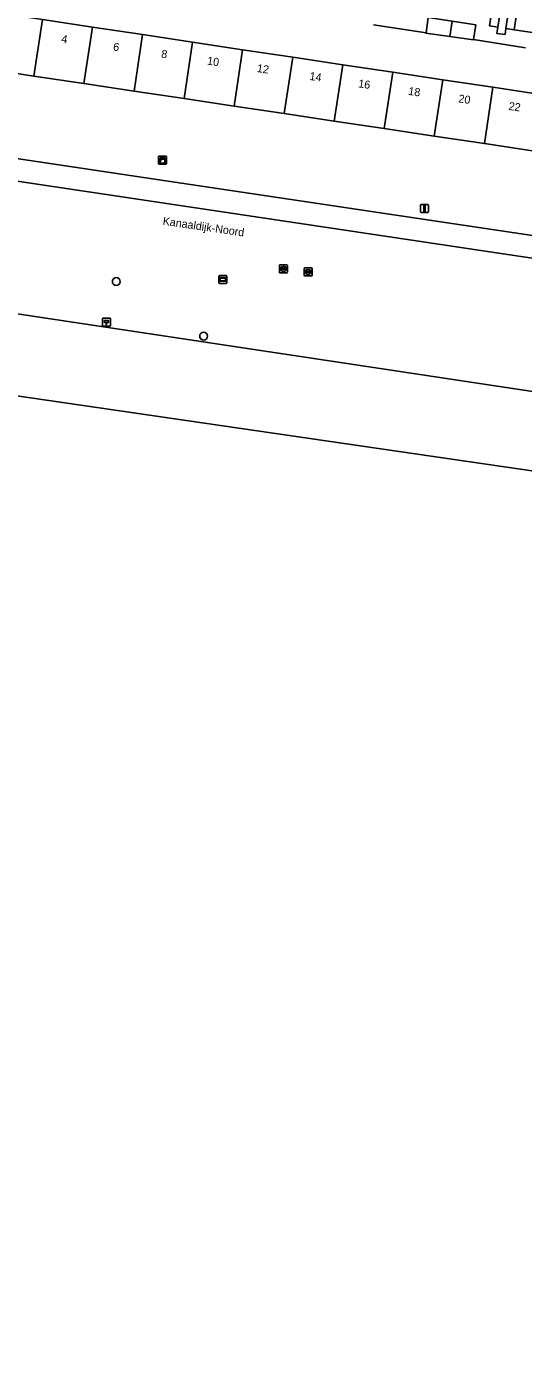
# Model space of a CAD drawing. Extents: x 164148 to 165261, y 382513 to 383432.
# Drawn here: x 164244.2 to 164306.2, y 382573.6 to 382741 of the extents above; entities that cross this region are included whole.
import ezdxf

# ---------------------------------------------------------------- set-up
doc = ezdxf.new("R2010")
doc.units = 0
for name, color, linetype in [('IMGEO_Boom', 7, 'Continuous'), ('IMGEO_Erf', 7, 'Continuous'), ('IMGEO_Fietspad_open', 7, 'Continuous'), ('IMGEO_Groenvoorziening', 7, 'Continuous'), ('IMGEO_Hectometerpaal', 7, 'Continuous'), ('IMGEO_Kast', 7, 'Continuous'), ('IMGEO_Lichtmast', 7, 'Continuous'), ('IMGEO_Openbare_ruimte_label', 7, 'Continuous'), ('IMGEO_Pand', 7, 'Continuous'), ('IMGEO_Pand_nummerreeks', 7, 'Continuous'), ('IMGEO_Parkeervlak_open', 7, 'Continuous'), ('IMGEO_Rioolput', 7, 'Continuous'), ('IMGEO_Verklikker', 7, 'Continuous'), ('IMGEO_Voetpad_open', 7, 'Continuous'), ('IMGEO_Waterloop', 7, 'Continuous')]:
    doc.layers.add(name, color=color, linetype=linetype)

msp = doc.modelspace()

# ---------------------------------------------------------------- linework, layer by layer
at = {"layer": 'IMGEO_Boom'}
for centre in [(164255.34, 382709.16), (164266.25, 382702.34)]:
    msp.add_circle(centre, 0.489, dxfattribs=at)
at = {"layer": 'IMGEO_Erf'}
for points in [[(164246.11, 382741.89), (164252.36, 382740.95), (164258.62, 382740.01), (164264.87, 382739.07), (164271.12, 382738.13), (164277.38, 382737.19), (164283.63, 382736.25), (164289.88, 382735.31), (164296.13, 382734.37), (164302.39, 382733.43), (164308.64, 382732.49)], [(164306.47, 382738.37), (164299.96, 382739.39), (164299.95, 382739.35), (164296.99, 382739.77), (164294.03, 382740.19), (164294.04, 382740.23), (164287.47, 382741.23)]]:
    msp.add_lwpolyline(points, dxfattribs=at)
at = {"layer": 'IMGEO_Fietspad_open'}
msp.add_lwpolyline([(164260.68, 382721.88), (164234.74, 382725.74), (164232.96, 382726.01), (164228.33, 382726.7), (164227.9, 382723.93), (164306.47, 382712.22), (164370.53, 382702.67), (164370.92, 382705.24), (164370.95, 382705.39), (164340.01, 382710.03), (164332.29, 382711.19), (164307.05, 382714.97)], close=True, dxfattribs=at)
at = {"layer": 'IMGEO_Groenvoorziening'}
for points in [[(164239.25, 382756.09), (164235.16, 382728.61), (164234.74, 382725.74), (164260.68, 382721.88), (164307.05, 382714.97), (164332.29, 382711.19), (164340.01, 382710.03), (164370.95, 382705.39)], [(164307.58, 382725.45), (164301.33, 382726.39), (164295.07, 382727.33), (164288.82, 382728.27), (164282.57, 382729.21), (164276.32, 382730.14), (164270.06, 382731.08), (164263.81, 382732.02), (164257.56, 382732.96), (164251.3, 382733.9), (164245.05, 382734.84), (164238.81, 382735.78)], [(164328.49, 382692.78), (164338.48, 382696.76), (164368.85, 382692.18), (164369.49, 382696.16), (164370.53, 382702.67), (164306.47, 382712.22), (164227.9, 382723.93), (164226.95, 382717.72), (164225.44, 382717.95), (164156.03, 382728.27), (164156.17, 382727.87), (164154.64, 382728.15), (164153.06, 382730.36)], [(164149.52, 382719.2), (164287.46, 382698.41), (164326.42, 382692.54)]]:
    msp.add_lwpolyline(points, dxfattribs=at)
at = {"layer": 'IMGEO_Hectometerpaal'}
for p, q in [((164253.62, 382704.5), (164253.62, 382703.66)), ((164253.62, 382704.5), (164253.62, 382703.66)), ((164254.53, 382704.58), (164253.69, 382704.58)), ((164254.53, 382704.58), (164253.69, 382704.58)), ((164254.62, 382703.67), (164254.62, 382704.51)), ((164254.62, 382703.67), (164254.62, 382704.51)), ((164253.7, 382703.58), (164254.54, 382703.58)), ((164253.7, 382703.58), (164254.54, 382703.58))]:
    msp.add_line(p, q, dxfattribs=at)
msp.add_lwpolyline([(164254.14, 382703.73), (164254.08, 382703.73), (164254.08, 382704.03), (164253.86, 382704.03), (164253.86, 382704.3), (164254.36, 382704.3), (164254.36, 382704.03), (164254.14, 382704.03), (164254.14, 382703.73)], dxfattribs=at)
for centre, start, end in [((164253.7, 382704.5), 92.4484, 184.2845), ((164253.7, 382704.5), 92.4484, 184.2845), ((164254.54, 382704.5), 2.4484, 94.2845), ((164254.54, 382704.5), 2.4484, 94.2845), ((164253.7, 382703.66), 182.4484, 274.2845), ((164253.7, 382703.66), 182.4484, 274.2845), ((164254.54, 382703.66), 272.4484, 4.2845), ((164254.54, 382703.66), 272.4484, 4.2845)]:
    msp.add_arc(centre, 0.0779, start, end, dxfattribs=at)
at = {"layer": 'IMGEO_Kast'}
for p, q in [((164260.61, 382723.89), (164260.61, 382724.73)), ((164260.61, 382724.73), (164260.61, 382723.89)), ((164260.68, 382724.82), (164261.53, 382724.82)), ((164261.53, 382724.82), (164260.68, 382724.82)), ((164261.61, 382724.74), (164261.61, 382723.9)), ((164261.61, 382723.9), (164261.61, 382724.74)), ((164261.54, 382723.82), (164260.69, 382723.82)), ((164260.69, 382723.82), (164261.54, 382723.82))]:
    msp.add_line(p, q, dxfattribs=at)
for points in [[(164260.81, 382724.61), (164261.41, 382724.61), (164261.41, 382724.52), (164260.81, 382724.52), (164260.81, 382724.61)], [(164260.81, 382724.43), (164261.41, 382724.43), (164261.41, 382723.94), (164260.81, 382723.94), (164260.81, 382724.43)]]:
    msp.add_lwpolyline(points, dxfattribs=at)
msp.add_circle((164260.89, 382724.28), 0.0377, dxfattribs=at)
for centre, start, end in [((164260.69, 382724.74), 92.4484, 184.2845), ((164260.69, 382724.74), 92.4484, 184.2845), ((164261.53, 382724.74), 2.4484, 94.2845), ((164261.53, 382724.74), 2.4484, 94.2845), ((164260.69, 382723.9), 182.4484, 274.2845), ((164260.69, 382723.9), 182.4484, 274.2845), ((164261.53, 382723.9), 272.4484, 4.2845), ((164261.53, 382723.9), 272.4484, 4.2845)]:
    msp.add_arc(centre, 0.0779, start, end, dxfattribs=at)
at = {"layer": 'IMGEO_Lichtmast'}
for p, q in [((164293.34, 382717.89), (164293.34, 382718.69)), ((164293.34, 382718.69), (164293.34, 382717.89)), ((164293.44, 382718.79), (164294.23, 382718.79)), ((164294.23, 382718.79), (164293.44, 382718.79)), ((164294.23, 382717.79), (164293.44, 382717.79)), ((164293.44, 382717.79), (164294.23, 382717.79)), ((164294.33, 382718.69), (164294.33, 382717.89)), ((164294.33, 382717.89), (164294.33, 382718.69))]:
    msp.add_line(p, q, dxfattribs=at)
msp.add_lwpolyline([(164293.76, 382718.67), (164293.91, 382718.67), (164293.91, 382717.92), (164293.76, 382717.92), (164293.76, 382718.67)], dxfattribs=at)
for centre, start, end in [((164293.44, 382718.69), 90, 180), ((164293.44, 382718.69), 90, 180), ((164293.44, 382717.89), 180, 270), ((164293.44, 382717.89), 180, 270), ((164294.23, 382718.69), 0, 90), ((164294.23, 382718.69), 360, 90), ((164294.23, 382717.89), 270, 0), ((164294.23, 382717.89), 270, 0)]:
    msp.add_arc(centre, 0.1, start, end, dxfattribs=at)
at = {"layer": 'IMGEO_Pand'}
for points in [[(164246.11, 382741.89), (164239.86, 382742.83), (164238.81, 382735.78), (164245.05, 382734.84)], [(164252.36, 382740.95), (164246.11, 382741.89), (164245.05, 382734.84), (164251.3, 382733.9)], [(164258.62, 382740.01), (164252.36, 382740.95), (164251.3, 382733.9), (164257.56, 382732.96)], [(164297.29, 382741.7), (164294.32, 382742.15), (164294.04, 382740.23), (164294.03, 382740.19), (164296.99, 382739.77)], [(164300.25, 382741.25), (164297.29, 382741.7), (164296.99, 382739.77), (164299.95, 382739.35), (164299.96, 382739.39)], [(164264.87, 382739.07), (164258.62, 382740.01), (164257.56, 382732.96), (164263.81, 382732.02)], [(164271.12, 382738.13), (164264.87, 382739.07), (164263.81, 382732.02), (164270.06, 382731.08)], [(164277.38, 382737.19), (164271.12, 382738.13), (164270.06, 382731.08), (164276.32, 382730.14)], [(164283.63, 382736.25), (164277.38, 382737.19), (164276.32, 382730.14), (164282.57, 382729.21)], [(164289.88, 382735.31), (164283.63, 382736.25), (164282.57, 382729.21), (164288.82, 382728.27)], [(164296.13, 382734.37), (164289.88, 382735.31), (164288.82, 382728.27), (164295.07, 382727.33)], [(164302.39, 382733.43), (164296.13, 382734.37), (164295.07, 382727.33), (164301.33, 382726.39)], [(164308.64, 382732.49), (164302.39, 382733.43), (164301.33, 382726.39), (164307.58, 382725.45)]]:
    msp.add_lwpolyline(points, close=True, dxfattribs=at)
at = {"layer": 'IMGEO_Parkeervlak_open'}
msp.add_lwpolyline([(164315.27, 382744.72), (164310.86, 382745.38), (164305.89, 382746.13), (164305.06, 382740.63), (164314.42, 382739.23)], close=True, dxfattribs=at)
at = {"layer": 'IMGEO_Rioolput'}
for p, q in [((164275.72, 382710.31), (164275.72, 382711.16)), ((164275.8, 382711.24), (164276.65, 382711.24)), ((164276.03, 382710.78), (164276.42, 382710.78)), ((164276.21, 382711.02), (164276.24, 382711.02)), ((164276.72, 382711.16), (164276.72, 382710.31)), ((164278.81, 382709.94), (164278.81, 382710.79)), ((164278.89, 382710.87), (164279.74, 382710.87)), ((164279.81, 382710.79), (164279.81, 382709.94)), ((164276.65, 382710.24), (164275.8, 382710.24)), ((164275.98, 382710.73), (164275.98, 382710.74)), ((164276.42, 382710.69), (164276.02, 382710.69)), ((164276.23, 382710.46), (164276.21, 382710.46)), ((164276.47, 382710.74), (164276.47, 382710.73)), ((164279.74, 382709.87), (164278.89, 382709.87)), ((164279.07, 382710.36), (164279.07, 382710.37)), ((164279.11, 382710.41), (164279.51, 382710.41)), ((164279.51, 382710.32), (164279.11, 382710.32)), ((164279.3, 382710.65), (164279.33, 382710.65)), ((164279.32, 382710.09), (164279.3, 382710.09)), ((164279.56, 382710.37), (164279.56, 382710.36))]:
    msp.add_line(p, q, dxfattribs=at)
for points in [[(164275.72, 382710.31), (164275.72, 382711.16)], [(164275.8, 382711.24), (164276.65, 382711.24)], [(164276.72, 382711.16), (164276.72, 382710.31)], [(164278.81, 382709.94), (164278.81, 382710.79)], [(164278.89, 382710.87), (164279.74, 382710.87)], [(164279.81, 382710.79), (164279.81, 382709.94)], [(164276.65, 382710.24), (164275.8, 382710.24)], [(164279.74, 382709.87), (164278.89, 382709.87)]]:
    msp.add_lwpolyline(points, dxfattribs=at)
for centre, radius, start, end in [((164275.8, 382711.16), 0.0765, 91.552, 178.448), ((164275.8, 382711.16), 0.0765, 91.552, 178.448), ((164276.02, 382710.74), 0.0403, 85.8775, 175.7526), ((164276.43, 382710.74), 0.0386, 1.7309, 96.639), ((164276.65, 382711.16), 0.0765, 1.552, 88.448), ((164276.65, 382711.16), 0.0765, 1.552, 88.448), ((164278.89, 382710.79), 0.0765, 91.552, 178.448), ((164278.89, 382710.79), 0.0765, 91.552, 178.448), ((164279.74, 382710.79), 0.0765, 1.552, 88.448), ((164279.74, 382710.79), 0.0765, 1.552, 88.448), ((164275.8, 382710.31), 0.0765, 181.552, 268.448), ((164275.8, 382710.31), 0.0765, 181.552, 268.448), ((164276.02, 382710.73), 0.0366, 178.938, 274.7102), ((164276.42, 382710.74), 0.043, 264.8664, 352.4533), ((164276.65, 382710.31), 0.0765, 271.552, 358.448), ((164276.65, 382710.31), 0.0765, 271.552, 358.448), ((164278.89, 382709.94), 0.0765, 181.552, 268.448), ((164278.89, 382709.94), 0.0765, 181.552, 268.448), ((164279.11, 382710.37), 0.0403, 85.8775, 175.7526), ((164279.11, 382710.36), 0.0366, 178.938, 274.7102), ((164279.52, 382710.37), 0.0386, 1.7309, 96.639), ((164279.51, 382710.37), 0.043, 264.8664, 352.4533), ((164279.74, 382709.94), 0.0765, 271.552, 358.448), ((164279.74, 382709.94), 0.0765, 271.552, 358.448)]:
    msp.add_arc(centre, radius, start, end, dxfattribs=at)
for centre, major_axis, ratio, start_param, end_param in [((164276.21, 382710.74), (-0.387, 0.002), 0.722429, 4.712389, 7.853982), ((164276.23, 382710.74), (-0.39, 0.002), 0.717154, 1.570796, 4.712389), ((164279.3, 382710.37), (-0.387, 0.002), 0.722429, 4.712389, 7.853982), ((164279.32, 382710.37), (-0.39, 0.002), 0.717154, 1.570796, 4.712389)]:
    msp.add_ellipse(centre, major_axis=major_axis, ratio=ratio, start_param=start_param, end_param=end_param, dxfattribs=at)
at = {"layer": 'IMGEO_Verklikker'}
for p, q in [((164268.17, 382709.02), (164268.17, 382709.82)), ((164268.17, 382709.82), (164268.17, 382709.02)), ((164268.27, 382709.92), (164269.06, 382709.92)), ((164269.06, 382709.92), (164268.27, 382709.92)), ((164269.16, 382709.82), (164269.16, 382709.02)), ((164269.16, 382709.02), (164269.16, 382709.82)), ((164269.06, 382708.92), (164268.27, 382708.92)), ((164268.27, 382708.92), (164269.06, 382708.92))]:
    msp.add_line(p, q, dxfattribs=at)
for points in [[(164268.27, 382709.65), (164269.05, 382709.65), (164269.05, 382709.19), (164268.27, 382709.19), (164268.27, 382709.65)], [(164268.33, 382709.59), (164268.33, 382709.25), (164268.99, 382709.25), (164268.99, 382709.59), (164268.33, 382709.59)]]:
    msp.add_lwpolyline(points, dxfattribs=at)
for centre, start, end in [((164268.27, 382709.82), 90, 180), ((164268.27, 382709.82), 90, 180), ((164269.06, 382709.82), 0, 90), ((164269.06, 382709.82), 360, 90), ((164268.27, 382709.02), 180, 270), ((164268.27, 382709.02), 180, 270), ((164269.06, 382709.02), 270, 0), ((164269.06, 382709.02), 270, 0)]:
    msp.add_arc(centre, 0.1, start, end, dxfattribs=at)
at = {"layer": 'IMGEO_Voetpad_open'}
for points in [[(164303.5, 382744.12), (164303.86, 382746.43), (164302.81, 382746.59), (164301.97, 382741.1), (164303.01, 382740.94)], [(164305.89, 382746.13), (164304.83, 382746.28), (164304.49, 382743.98), (164304.02, 382740.79), (164305.06, 382740.63)], [(164304.49, 382743.98), (164303.5, 382744.12), (164303.01, 382740.94), (164302.89, 382740.17), (164303.91, 382740.03), (164304.02, 382740.79)]]:
    msp.add_lwpolyline(points, close=True, dxfattribs=at)
for points in [[(164287.47, 382741.23), (164294.04, 382740.23), (164294.32, 382742.15)], [(164300.25, 382741.25), (164299.96, 382739.39), (164306.47, 382738.37)], [(164314.42, 382739.23), (164305.06, 382740.63), (164304.02, 382740.79), (164303.91, 382740.03), (164302.89, 382740.17), (164303.01, 382740.94), (164301.97, 382741.1)]]:
    msp.add_lwpolyline(points, dxfattribs=at)
at = {"layer": 'IMGEO_Waterloop'}
msp.add_lwpolyline([(165075.56, 382573.63), (164147.9, 382708.69), (164149.52, 382719.2), (164287.46, 382698.41), (164326.42, 382692.54)], dxfattribs=at)

# ---------------------------------------------------------------- texts
at = {"layer": 'IMGEO_Openbare_ruimte_label'}
msp.add_text('Kanaaldijk-Noord', height=1, rotation=351.6591, dxfattribs=at).set_placement((164261.1, 382716.27))
at = {"layer": 'IMGEO_Pand_nummerreeks'}
for s, rotation, p in [('4', 351.4515, (164248.43, 382739.02)), ('6', 351.4515, (164254.9, 382738.04)), ('8', 351.4515, (164260.9, 382737.14)), ('10', 351.4515, (164266.64, 382736.28)), ('12', 351.4515, (164272.86, 382735.35)), ('14', 351.4515, (164279.43, 382734.36)), ('16', 351.4515, (164285.52, 382733.44)), ('18', 351.4515, (164291.77, 382732.5)), ('20', 351.4515, (164298.03, 382731.56)), ('22', 351.4572, (164304.3, 382730.62))]:
    msp.add_text(s, height=1, rotation=rotation, dxfattribs=at).set_placement(p)

doc.saveas('drawing.dxf')
